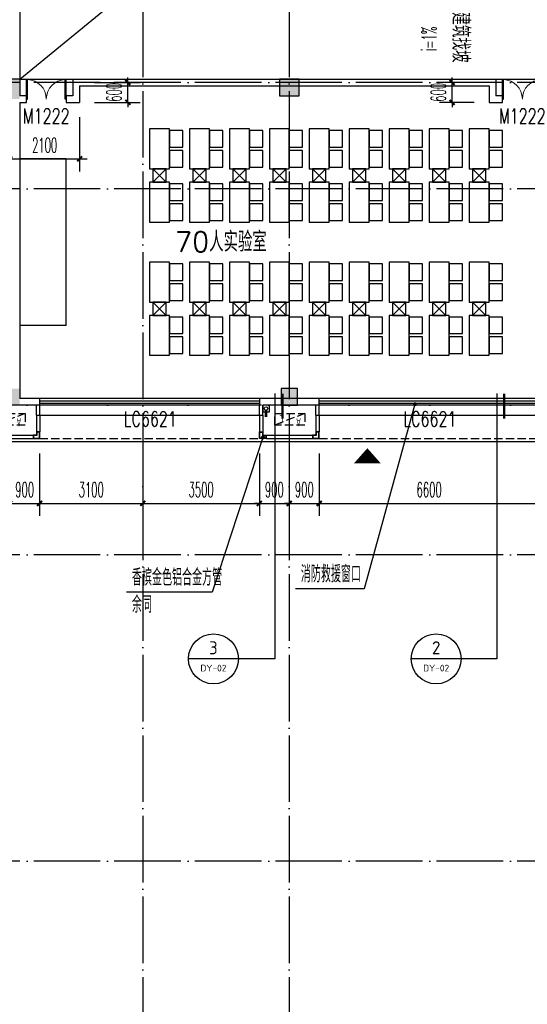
# Model space of a CAD drawing. Extents: x 1779708 to 7299578, y -1121471 to 88434.
# Tile 394 of 656: x 4592467 to 4607716, y -991843 to -962260. Entities that reach past the tile are written whole.
import ezdxf
from ezdxf.enums import TextEntityAlignment as Align

# ---------------------------------------------------------------- set-up
doc = ezdxf.new("R2010")
doc.units = 0
doc.header["$LTSCALE"] = 1000
doc.header["$MEASUREMENT"] = 0
doc.linetypes.add('DASH', pattern=[0.35, 0.25, -0.1])
doc.linetypes.add('DOTE', pattern=[2.42, 2, -0.2, 0.02, -0.2])
doc.layers.get('0').update_dxf_attribs({"linetype": 'CONTINUOUS'})
doc.layers.get('Defpoints').update_dxf_attribs({"linetype": 'CONTINUOUS'})
for name, color, linetype in [('11111111111111111111111111111', 50, 'DASH'), ('a-dims', 7, 'CONTINUOUS'), ('DIM_IDEN', 3, 'CONTINUOUS'), ('DIM_LEAD', 3, 'CONTINUOUS'), ('DIM_SYMB', 3, 'CONTINUOUS'), ('DIM_污水', 3, 'CONTINUOUS'), ('DOTE', 1, 'DOTE'), ('FUR', 9, 'CONTINUOUS'), ('GGSignatureLayer', 7, 'CONTINUOUS'), ('P_PS_DIM', 1, 'CONTINUOUS'), ('PIPE-雨水', 4, 'CONTINUOUS'), ('PUB_DIM', 3, 'CONTINUOUS'), ('PUB_TEXT', 7, 'CONTINUOUS'), ('SPACE', 7, 'CONTINUOUS'), ('WALL', 255, 'CONTINUOUS'), ('WINDOW', 2, 'CONTINUOUS'), ('WINDOW_TEXT', 7, 'CONTINUOUS'), ('修改', 6, 'CONTINUOUS'), ('墙柱', 2, 'CONTINUOUS'), ('室外构件', 4, 'CONTINUOUS'), ('看线', 3, 'CONTINUOUS'), ('空调机位表示', 70, 'CONTINUOUS')]:
    doc.layers.add(name, color=color, linetype=linetype)
doc.styles.add('_TCH_DIM', font='SIMPLEX.shx', dxfattribs={"width": 0.7, "bigfont": 'GBCBIG.shx'})
doc.styles.add('_TCH_DIM_T3', font='SIMPLEX.shx', dxfattribs={"width": 0.494118, "bigfont": 'GBCBIG.shx'})
doc.styles.add('_TCH_SPACE', font='SIMPLEX', dxfattribs={"height": 5, "bigfont": 'GBCBIG'})
doc.styles.add('_TCH_WINDOW', font='SIMPLEX', dxfattribs={"height": 3.5, "bigfont": 'GBCBIG'})
doc.styles.get("Standard").update_dxf_attribs({"font": 'GBENOR', "bigfont": 'GBCBIG'})
doc.dimstyles.new('_TCH_ARCH&&150', dxfattribs={"dimtxt": 446.25, "dimasz": 150, "dimexe": 375, "dimexo": 450, "dimgap": 189.375, "dimtad": 1, "dimdec": 0, "dimzin": 0, "dimdsep": 46, "dimtxsty": '_TCH_DIM_T3', "dimblk": 'ARCHTICK', "dimcen": 0.09, "dimdle": 225, "dimclrt": 7, "dimazin": 2, "dimtfac": 1, "dimtdec": 0, "dimtix": 1, "dimtmove": 2, "dimatfit": 3, "dimfxl": 250, "dimtolj": 1, "dimtzin": 0, "dimarcsym": 0})

# ---------------------------------------------------------------- blocks, each defined once
blk = doc.blocks.new('A$C159220C3')
at = {"layer": 'DOTE'}
for p, q in [((30000, 149200), (30000, 7200)), ((34400, 149200), (34400, 7200)), ((86800, 105900), (7200, 105900)), ((86800, 102700), (7200, 102700)), ((86800, 96200), (7200, 96200)), ((86800, 91700), (7200, 91700)), ((86800, 82500), (7200, 82500))]:
    blk.add_line(p, q, dxfattribs=at)
blk = doc.blocks.new('A$C55827B77')
at = {"layer": 'FUR', "color": 9}
for p, q in [((1400, 5950), (0, 5950)), ((1400, 950), (1400, 5950)), ((1400, 950), (0, 950))]:
    blk.add_line(p, q, dxfattribs=at)
for points in [[(4500, 6850), (3900, 6850), (3900, 5650), (4500, 5650)], [(5700, 6850), (5100, 6850), (5100, 5650), (5700, 5650)], [(6900, 6850), (6300, 6850), (6300, 5650), (6900, 5650)], [(8100, 6850), (7500, 6850), (7500, 5650), (8100, 5650)], [(9300, 6850), (8700, 6850), (8700, 5650), (9300, 5650)], [(10500, 6850), (9900, 6850), (9900, 5650), (10500, 5650)], [(11700, 6850), (11100, 6850), (11100, 5650), (11700, 5650)], [(12900, 6850), (12300, 6850), (12300, 5650), (12900, 5650)], [(14100, 6850), (13500, 6850), (13500, 5650), (14100, 5650)], [(4500, 6300), (4900, 6300), (4900, 6800), (4500, 6800)], [(5700, 6300), (6100, 6300), (6100, 6800), (5700, 6800)], [(6900, 6300), (7300, 6300), (7300, 6800), (6900, 6800)], [(8100, 6300), (8500, 6300), (8500, 6800), (8100, 6800)], [(9300, 6300), (9700, 6300), (9700, 6800), (9300, 6800)], [(10500, 6300), (10900, 6300), (10900, 6800), (10500, 6800)], [(11700, 6300), (12100, 6300), (12100, 6800), (11700, 6800)], [(12900, 6300), (13300, 6300), (13300, 6800), (12900, 6800)], [(14100, 6300), (14500, 6300), (14500, 6800), (14100, 6800)], [(4500, 5700), (4900, 5700), (4900, 6200), (4500, 6200)], [(5700, 5700), (6100, 5700), (6100, 6200), (5700, 6200)], [(6900, 5700), (7300, 5700), (7300, 6200), (6900, 6200)], [(8100, 5700), (8500, 5700), (8500, 6200), (8100, 6200)], [(9300, 5700), (9700, 5700), (9700, 6200), (9300, 6200)], [(10500, 5700), (10900, 5700), (10900, 6200), (10500, 6200)], [(11700, 5700), (12100, 5700), (12100, 6200), (11700, 6200)], [(12900, 5700), (13300, 5700), (13300, 6200), (12900, 6200)], [(14100, 5700), (14500, 5700), (14500, 6200), (14100, 6200)], [(4500, 5250), (3900, 5250), (3900, 4050), (4500, 4050)], [(4500, 4700), (4900, 4700), (4900, 5200), (4500, 5200)], [(5700, 5250), (5100, 5250), (5100, 4050), (5700, 4050)], [(5700, 4700), (6100, 4700), (6100, 5200), (5700, 5200)], [(6900, 5250), (6300, 5250), (6300, 4050), (6900, 4050)], [(6900, 4700), (7300, 4700), (7300, 5200), (6900, 5200)], [(8100, 5250), (7500, 5250), (7500, 4050), (8100, 4050)], [(8100, 4700), (8500, 4700), (8500, 5200), (8100, 5200)], [(9300, 5250), (8700, 5250), (8700, 4050), (9300, 4050)], [(9300, 4700), (9700, 4700), (9700, 5200), (9300, 5200)], [(10500, 5250), (9900, 5250), (9900, 4050), (10500, 4050)], [(10500, 4700), (10900, 4700), (10900, 5200), (10500, 5200)], [(11700, 5250), (11100, 5250), (11100, 4050), (11700, 4050)], [(11700, 4700), (12100, 4700), (12100, 5200), (11700, 5200)], [(12900, 5250), (12300, 5250), (12300, 4050), (12900, 4050)], [(12900, 4700), (13300, 4700), (13300, 5200), (12900, 5200)], [(14100, 5250), (13500, 5250), (13500, 4050), (14100, 4050)], [(14100, 4700), (14500, 4700), (14500, 5200), (14100, 5200)], [(4500, 4100), (4900, 4100), (4900, 4600), (4500, 4600)], [(5700, 4100), (6100, 4100), (6100, 4600), (5700, 4600)], [(6900, 4100), (7300, 4100), (7300, 4600), (6900, 4600)], [(8100, 4100), (8500, 4100), (8500, 4600), (8100, 4600)], [(9300, 4100), (9700, 4100), (9700, 4600), (9300, 4600)], [(10500, 4100), (10900, 4100), (10900, 4600), (10500, 4600)], [(11700, 4100), (12100, 4100), (12100, 4600), (11700, 4600)], [(12900, 4100), (13300, 4100), (13300, 4600), (12900, 4600)], [(14100, 4100), (14500, 4100), (14500, 4600), (14100, 4600)], [(4500, 2850), (3900, 2850), (3900, 1650), (4500, 1650)], [(4500, 2300), (4900, 2300), (4900, 2800), (4500, 2800)], [(5700, 2850), (5100, 2850), (5100, 1650), (5700, 1650)], [(5700, 2300), (6100, 2300), (6100, 2800), (5700, 2800)], [(6900, 2850), (6300, 2850), (6300, 1650), (6900, 1650)], [(6900, 2300), (7300, 2300), (7300, 2800), (6900, 2800)], [(8100, 2850), (7500, 2850), (7500, 1650), (8100, 1650)], [(8100, 2300), (8500, 2300), (8500, 2800), (8100, 2800)], [(9300, 2850), (8700, 2850), (8700, 1650), (9300, 1650)], [(9300, 2300), (9700, 2300), (9700, 2800), (9300, 2800)], [(10500, 2850), (9900, 2850), (9900, 1650), (10500, 1650)], [(10500, 2300), (10900, 2300), (10900, 2800), (10500, 2800)], [(11700, 2850), (11100, 2850), (11100, 1650), (11700, 1650)], [(11700, 2300), (12100, 2300), (12100, 2800), (11700, 2800)], [(12900, 2850), (12300, 2850), (12300, 1650), (12900, 1650)], [(12900, 2300), (13300, 2300), (13300, 2800), (12900, 2800)], [(14100, 2850), (13500, 2850), (13500, 1650), (14100, 1650)], [(14100, 2300), (14500, 2300), (14500, 2800), (14100, 2800)], [(4500, 1700), (4900, 1700), (4900, 2200), (4500, 2200)], [(5700, 1700), (6100, 1700), (6100, 2200), (5700, 2200)], [(6900, 1700), (7300, 1700), (7300, 2200), (6900, 2200)], [(8100, 1700), (8500, 1700), (8500, 2200), (8100, 2200)], [(9300, 1700), (9700, 1700), (9700, 2200), (9300, 2200)], [(10500, 1700), (10900, 1700), (10900, 2200), (10500, 2200)], [(11700, 1700), (12100, 1700), (12100, 2200), (11700, 2200)], [(12900, 1700), (13300, 1700), (13300, 2200), (12900, 2200)], [(14100, 1700), (14500, 1700), (14500, 2200), (14100, 2200)], [(4500, 1250), (3900, 1250), (3900, 50), (4500, 50)], [(4500, 700), (4900, 700), (4900, 1200), (4500, 1200)], [(5700, 1250), (5100, 1250), (5100, 50), (5700, 50)], [(5700, 700), (6100, 700), (6100, 1200), (5700, 1200)], [(6900, 1250), (6300, 1250), (6300, 50), (6900, 50)], [(6900, 700), (7300, 700), (7300, 1200), (6900, 1200)], [(8100, 1250), (7500, 1250), (7500, 50), (8100, 50)], [(8100, 700), (8500, 700), (8500, 1200), (8100, 1200)], [(9300, 1250), (8700, 1250), (8700, 50), (9300, 50)], [(9300, 700), (9700, 700), (9700, 1200), (9300, 1200)], [(10500, 1250), (9900, 1250), (9900, 50), (10500, 50)], [(10500, 700), (10900, 700), (10900, 1200), (10500, 1200)], [(11700, 1250), (11100, 1250), (11100, 50), (11700, 50)], [(11700, 700), (12100, 700), (12100, 1200), (11700, 1200)], [(12900, 1250), (12300, 1250), (12300, 50), (12900, 50)], [(12900, 700), (13300, 700), (13300, 1200), (12900, 1200)], [(14100, 1250), (13500, 1250), (13500, 50), (14100, 50)], [(14100, 700), (14500, 700), (14500, 1200), (14100, 1200)], [(4500, 100), (4900, 100), (4900, 600), (4500, 600)], [(5700, 100), (6100, 100), (6100, 600), (5700, 600)], [(6900, 100), (7300, 100), (7300, 600), (6900, 600)], [(8100, 100), (8500, 100), (8500, 600), (8100, 600)], [(9300, 100), (9700, 100), (9700, 600), (9300, 600)], [(10500, 100), (10900, 100), (10900, 600), (10500, 600)], [(11700, 100), (12100, 100), (12100, 600), (11700, 600)], [(12900, 100), (13300, 100), (13300, 600), (12900, 600)], [(14100, 100), (14500, 100), (14500, 600), (14100, 600)]]:
    blk.add_lwpolyline(points, close=True, dxfattribs=at)
for points in [[(4000, 5650), (4000, 5250), (4400, 5250), (4400, 5650), (4000, 5650), (4400, 5250), (4000, 5250), (4400, 5650)], [(5200, 5650), (5200, 5250), (5600, 5250), (5600, 5650), (5200, 5650), (5600, 5250), (5200, 5250), (5600, 5650)], [(6400, 5650), (6400, 5250), (6800, 5250), (6800, 5650), (6400, 5650), (6800, 5250), (6400, 5250), (6800, 5650)], [(7600, 5650), (7600, 5250), (8000, 5250), (8000, 5650), (7600, 5650), (8000, 5250), (7600, 5250), (8000, 5650)], [(8800, 5650), (8800, 5250), (9200, 5250), (9200, 5650), (8800, 5650), (9200, 5250), (8800, 5250), (9200, 5650)], [(10000, 5650), (10000, 5250), (10400, 5250), (10400, 5650), (10000, 5650), (10400, 5250), (10000, 5250), (10400, 5650)], [(11200, 5650), (11200, 5250), (11600, 5250), (11600, 5650), (11200, 5650), (11600, 5250), (11200, 5250), (11600, 5650)], [(12400, 5650), (12400, 5250), (12800, 5250), (12800, 5650), (12400, 5650), (12800, 5250), (12400, 5250), (12800, 5650)], [(13600, 5650), (13600, 5250), (14000, 5250), (14000, 5650), (13600, 5650), (14000, 5250), (13600, 5250), (14000, 5650)], [(4000, 1650), (4000, 1250), (4400, 1250), (4400, 1650), (4000, 1650), (4400, 1250), (4000, 1250), (4400, 1650)], [(5200, 1650), (5200, 1250), (5600, 1250), (5600, 1650), (5200, 1650), (5600, 1250), (5200, 1250), (5600, 1650)], [(6400, 1650), (6400, 1250), (6800, 1250), (6800, 1650), (6400, 1650), (6800, 1250), (6400, 1250), (6800, 1650)], [(7600, 1650), (7600, 1250), (8000, 1250), (8000, 1650), (7600, 1650), (8000, 1250), (7600, 1250), (8000, 1650)], [(8800, 1650), (8800, 1250), (9200, 1250), (9200, 1650), (8800, 1650), (9200, 1250), (8800, 1250), (9200, 1650)], [(10000, 1650), (10000, 1250), (10400, 1250), (10400, 1650), (10000, 1650), (10400, 1250), (10000, 1250), (10400, 1650)], [(11200, 1650), (11200, 1250), (11600, 1250), (11600, 1650), (11200, 1650), (11600, 1250), (11200, 1250), (11600, 1650)], [(12400, 1650), (12400, 1250), (12800, 1250), (12800, 1650), (12400, 1650), (12800, 1250), (12400, 1250), (12800, 1650)], [(13600, 1650), (13600, 1250), (14000, 1250), (14000, 1650), (13600, 1650), (14000, 1250), (13600, 1250), (14000, 1650)]]:
    blk.add_lwpolyline(points, dxfattribs=at)
blk = doc.blocks.new('A$C46E9187A')
at = {"layer": '空调机位表示', "linetype": 'DASH'}
blk.add_lwpolyline([(0, 0), (0, 350), (900, 350), (900, 0)], close=True, dxfattribs=at)
blk.add_lwpolyline([(0, 0), (900, 350)], dxfattribs=at)
at = {"layer": '空调机位表示', "width": 0.6}
for s, p in [('A', (118, 145)), ('C', (651, 55))]:
    blk.add_text(s, height=250, dxfattribs=at).set_placement(p)
blk = doc.blocks.new('A$C66903B95')
at = {"layer": '墙柱'}
h = blk.add_hatch(color=256, dxfattribs=at)
h.paths.add_polyline_path([(24950, 51000), (25450, 51000), (25450, 50500), (24950, 50500)])
h.paths.add_polyline_path([(66900, 12800), (67500, 12800), (67500, 13400), (66900, 13400)])
h.paths.add_polyline_path([(16600, 12800), (17100, 12800), (17100, 13300), (16600, 13300)])
h.paths.add_polyline_path([(27130, 15100), (27130, 15400), (26330, 15400), (26330, 15100)])
h.paths.add_polyline_path([(54500, 0), (55000, 0), (55000, 500), (54500, 500)])
h.paths.add_polyline_path([(16600, 51000), (17100, 51000), (17100, 50500), (16600, 50500)])
h.paths.add_polyline_path([(42000, 41700), (42600, 41700), (42600, 41200), (42000, 41200)])
h.paths.add_polyline_path([(58500, 32900), (59100, 32900), (59100, 32400), (58500, 32400)])
h.paths.add_polyline_path([(13000, 44800), (13500, 44800), (13500, 44200), (13000, 44200)])
h.paths.add_polyline_path([(66700, 37100), (67200, 37100), (67200, 36600), (66700, 36600)])
h.paths.add_polyline_path([(20700, 19400), (21200, 19400), (21200, 19900), (20700, 19900)])
h.paths.add_polyline_path([(20700, 26000), (21200, 26000), (21200, 26500), (20700, 26500)])
h.paths.add_polyline_path([(13000, 31800), (13500, 31800), (13500, 32400), (13000, 32400)])
h.paths.add_polyline_path([(20700, 38200), (21200, 38200), (21200, 37700), (20700, 37700)])
h.paths.add_polyline_path([(13000, 51000), (13500, 51000), (13500, 50500), (13000, 50500)])
h.paths.add_polyline_path([(74900, 12800), (75600, 12800), (75600, 13400), (74900, 13400)])
h.paths.add_polyline_path([(54900, 24500), (54400, 24500), (54400, 25000), (54900, 25000)])
h.paths.add_polyline_path([(74900, 41700), (75600, 41700), (75600, 41200), (74900, 41200)])
h.paths.add_polyline_path([(500, 44750), (1000, 44750), (1000, 44250), (500, 44250)])
h.paths.add_polyline_path([(500, 31850), (1000, 31850), (1000, 32350), (500, 32350)])
h.paths.add_polyline_path([(8400, 12800), (8900, 12800), (8900, 13300), (8400, 13300)])
h.paths.add_polyline_path([(66900, 24400), (67500, 24400), (67500, 25000), (66900, 25000)])
h.paths.add_polyline_path([(74900, 25000), (75600, 25000), (75600, 24400), (74900, 24400)])
h.paths.add_polyline_path([(58500, 25000), (59100, 25000), (59100, 24400), (58500, 24400)])
h.paths.add_polyline_path([(66700, 32900), (67200, 32900), (67200, 32400), (66700, 32400)])
h.paths.add_polyline_path([(54400, 32900), (54900, 32900), (54900, 32400), (54400, 32400)])
h.paths.add_polyline_path([(50150, 12800), (50650, 12800), (50650, 13300), (50150, 13300)])
h.paths.add_polyline_path([(46200, 51000), (46700, 51000), (46700, 50500), (46200, 50500)])
h.paths.add_polyline_path([(42500, 38200), (42000, 38200), (42000, 37700), (42500, 37700)])
h.paths.add_polyline_path([(42500, 51000), (42000, 51000), (42000, 50500), (42500, 50500)])
h.paths.add_polyline_path([(24900, 38200), (25400, 38200), (25400, 37700), (24900, 37700)])
h.paths.add_polyline_path([(20700, 31850), (21200, 31850), (21200, 32350), (20700, 32350)])
h.paths.add_polyline_path([(13000, 37600), (13500, 37600), (13500, 38200), (13000, 38200)])
h.paths.add_polyline_path([(16600, 26000), (17100, 26000), (17100, 26500), (16600, 26500)])
h.paths.add_polyline_path([(8200, 26000), (8700, 26000), (8700, 26500), (8200, 26500)])
h.paths.add_polyline_path([(500, 26000), (1000, 26000), (1000, 26500), (500, 26500)])
h.paths.add_polyline_path([(16500, 19300), (17100, 19300), (17100, 19900), (16500, 19900)])
h.paths.add_polyline_path([(8400, 19300), (8900, 19300), (8900, 19900), (8400, 19900)])
h.paths.add_polyline_path([(74900, 38500), (75600, 38500), (75600, 38000), (74900, 38000)])
h.paths.add_polyline_path([(75100, 51000), (75600, 51000), (75600, 50500), (75100, 50500)])
h.paths.add_polyline_path([(66850, 41800), (67550, 41800), (67550, 41200), (66850, 41200)])
h.paths.add_polyline_path([(66850, 51000), (67550, 51000), (67550, 50500), (66850, 50500)])
h.paths.add_polyline_path([(58450, 41800), (59150, 41800), (59150, 41200), (58450, 41200)])
h.paths.add_polyline_path([(58550, 51000), (59050, 51000), (59050, 50500), (58550, 50500)])
h.paths.add_polyline_path([(50150, 38200), (50650, 38200), (50650, 37700), (50150, 37700)])
h.paths.add_polyline_path([(50100, 41700), (50700, 41700), (50700, 41200), (50100, 41200)])
h.paths.add_polyline_path([(50150, 51000), (50650, 51000), (50650, 50500), (50150, 50500)])
h.paths.add_polyline_path([(33100, 38200), (33600, 38200), (33600, 37700), (33100, 37700)])
h.paths.add_polyline_path([(33000, 41700), (33600, 41700), (33600, 41200), (33000, 41200)])
h.paths.add_polyline_path([(24900, 41700), (25500, 41700), (25500, 41200), (24900, 41200)])
h.paths.add_polyline_path([(500, 38200), (1000, 38200), (1000, 37700), (500, 37700)])
h.paths.add_polyline_path([(16500, 41800), (17100, 41800), (17100, 41200), (16500, 41200)])
h.paths.add_polyline_path([(33100, 51000), (33600, 51000), (33600, 50500), (33100, 50500)])
h.paths.add_polyline_path([(500, 51000), (1000, 51000), (1000, 50500), (500, 50500)])
h.paths.add_polyline_path([(74900, 9300), (75600, 9300), (75600, 9800), (74900, 9800)])
h.paths.add_polyline_path([(74900, 0), (75600, 0), (75600, 500), (74900, 500)])
h.paths.add_polyline_path([(66900, 9300), (67500, 9300), (67500, 9800), (66900, 9800)])
h.paths.add_polyline_path([(66950, 0), (67450, 0), (67450, 500), (66950, 500)])
h.paths.add_polyline_path([(58500, 12800), (59100, 12800), (59100, 13400), (58500, 13400)])
h.paths.add_polyline_path([(58500, 9300), (59100, 9300), (59100, 9800), (58500, 9800)])
h.paths.add_polyline_path([(58550, 0), (59050, 0), (59050, 500), (58550, 500)])
h.paths.add_polyline_path([(50100, 9300), (50700, 9300), (50700, 9800), (50100, 9800)])
h.paths.add_polyline_path([(50150, 0), (50650, 0), (50650, 500), (50150, 500)])
h.paths.add_polyline_path([(42000, 12800), (42500, 12800), (42500, 13300), (42000, 13300)])
h.paths.add_polyline_path([(42000, 9300), (42600, 9300), (42600, 9800), (42000, 9800)])
h.paths.add_polyline_path([(33100, 12800), (33600, 12800), (33600, 13300), (33100, 13300)])
h.paths.add_polyline_path([(25060, 12800), (25660, 12800), (25660, 13200), (25060, 13200)])
h.paths.add_polyline_path([(33000, 9300), (33600, 9300), (33600, 9800), (33000, 9800)])
h.paths.add_polyline_path([(24900, 9300), (25500, 9300), (25500, 9800), (24900, 9800)])
h.paths.add_polyline_path([(0, 12500), (700, 12500), (700, 13000), (0, 13000)])
h.paths.add_polyline_path([(0, 9300), (700, 9300), (700, 9800), (0, 9800)])
h.paths.add_polyline_path([(8100, 9300), (8700, 9300), (8700, 9800), (8100, 9800)])
h.paths.add_polyline_path([(16500, 9300), (17100, 9300), (17100, 9800), (16500, 9800)])
h.paths.add_polyline_path([(42000, 0), (42500, 0), (42500, 500), (42000, 500)])
h.paths.add_polyline_path([(33100, 0), (33600, 0), (33600, 500), (33100, 500)])
h.paths.add_polyline_path([(24950, 0), (25450, 0), (25450, 500), (24950, 500)])
h.paths.add_polyline_path([(16500, 0), (17100, 0), (17100, 500), (16500, 500)])
h.paths.add_polyline_path([(8100, 0), (8700, 0), (8700, 500), (8100, 500)])
h.paths.add_polyline_path([(0, 0), (500, 0), (500, 500), (0, 500)])
h.paths.add_polyline_path([(24950, 87000), (25450, 87000), (25450, 87500), (24950, 87500)])
h.paths.add_polyline_path([(66900, 125200), (67500, 125200), (67500, 124600), (66900, 124600)])
h.paths.add_polyline_path([(16600, 125200), (17100, 125200), (17100, 124700), (16600, 124700)])
h.paths.add_polyline_path([(27130, 122900), (27130, 122600), (26330, 122600), (26330, 122900)])
h.paths.add_polyline_path([(54500, 138000), (55000, 138000), (55000, 137500), (54500, 137500)])
h.paths.add_polyline_path([(16600, 87000), (17100, 87000), (17100, 87500), (16600, 87500)])
h.paths.add_polyline_path([(42000, 96300), (42600, 96300), (42600, 96800), (42000, 96800)])
h.paths.add_polyline_path([(58500, 105100), (59100, 105100), (59100, 105600), (58500, 105600)])
h.paths.add_polyline_path([(13000, 93200), (13500, 93200), (13500, 93800), (13000, 93800)])
h.paths.add_polyline_path([(66700, 100900), (67200, 100900), (67200, 101400), (66700, 101400)])
h.paths.add_polyline_path([(20700, 118600), (21200, 118600), (21200, 118100), (20700, 118100)])
h.paths.add_polyline_path([(20700, 112000), (21200, 112000), (21200, 111500), (20700, 111500)])
h.paths.add_polyline_path([(13000, 106200), (13500, 106200), (13500, 105600), (13000, 105600)])
h.paths.add_polyline_path([(20700, 99800), (21200, 99800), (21200, 100300), (20700, 100300)])
h.paths.add_polyline_path([(13000, 87000), (13500, 87000), (13500, 87500), (13000, 87500)])
h.paths.add_polyline_path([(74900, 125200), (75600, 125200), (75600, 124600), (74900, 124600)])
h.paths.add_polyline_path([(54900, 113500), (54400, 113500), (54400, 113000), (54900, 113000)])
h.paths.add_polyline_path([(74900, 96300), (75600, 96300), (75600, 96800), (74900, 96800)])
h.paths.add_polyline_path([(500, 93250), (1000, 93250), (1000, 93750), (500, 93750)])
h.paths.add_polyline_path([(500, 106150), (1000, 106150), (1000, 105650), (500, 105650)])
h.paths.add_polyline_path([(8400, 125200), (8900, 125200), (8900, 124700), (8400, 124700)])
h.paths.add_polyline_path([(66900, 113600), (67500, 113600), (67500, 113000), (66900, 113000)])
h.paths.add_polyline_path([(74900, 113000), (75600, 113000), (75600, 113600), (74900, 113600)])
h.paths.add_polyline_path([(58500, 113000), (59100, 113000), (59100, 113600), (58500, 113600)])
h.paths.add_polyline_path([(66700, 105100), (67200, 105100), (67200, 105600), (66700, 105600)])
h.paths.add_polyline_path([(54400, 105100), (54900, 105100), (54900, 105600), (54400, 105600)])
h.paths.add_polyline_path([(50150, 125200), (50650, 125200), (50650, 124700), (50150, 124700)])
h.paths.add_polyline_path([(46200, 87000), (46700, 87000), (46700, 87500), (46200, 87500)])
h.paths.add_polyline_path([(42500, 99800), (42000, 99800), (42000, 100300), (42500, 100300)])
h.paths.add_polyline_path([(42500, 87000), (42000, 87000), (42000, 87500), (42500, 87500)])
h.paths.add_polyline_path([(24900, 99800), (25400, 99800), (25400, 100300), (24900, 100300)])
h.paths.add_polyline_path([(20700, 106150), (21200, 106150), (21200, 105650), (20700, 105650)])
h.paths.add_polyline_path([(13000, 100400), (13500, 100400), (13500, 99800), (13000, 99800)])
h.paths.add_polyline_path([(16600, 112000), (17100, 112000), (17100, 111500), (16600, 111500)])
h.paths.add_polyline_path([(8200, 112000), (8700, 112000), (8700, 111500), (8200, 111500)])
h.paths.add_polyline_path([(500, 112000), (1000, 112000), (1000, 111500), (500, 111500)])
h.paths.add_polyline_path([(16500, 118700), (17100, 118700), (17100, 118100), (16500, 118100)])
h.paths.add_polyline_path([(8400, 118700), (8900, 118700), (8900, 118100), (8400, 118100)])
h.paths.add_polyline_path([(74900, 99500), (75600, 99500), (75600, 100000), (74900, 100000)])
h.paths.add_polyline_path([(75100, 87000), (75600, 87000), (75600, 87500), (75100, 87500)])
h.paths.add_polyline_path([(66850, 96200), (67550, 96200), (67550, 96800), (66850, 96800)])
h.paths.add_polyline_path([(66850, 87000), (67550, 87000), (67550, 87500), (66850, 87500)])
h.paths.add_polyline_path([(58450, 96200), (59150, 96200), (59150, 96800), (58450, 96800)])
h.paths.add_polyline_path([(58550, 87000), (59050, 87000), (59050, 87500), (58550, 87500)])
h.paths.add_polyline_path([(50150, 99800), (50650, 99800), (50650, 100300), (50150, 100300)])
h.paths.add_polyline_path([(50100, 96300), (50700, 96300), (50700, 96800), (50100, 96800)])
h.paths.add_polyline_path([(50150, 87000), (50650, 87000), (50650, 87500), (50150, 87500)])
h.paths.add_polyline_path([(33100, 99800), (33600, 99800), (33600, 100300), (33100, 100300)])
h.paths.add_polyline_path([(33000, 96300), (33600, 96300), (33600, 96800), (33000, 96800)])
h.paths.add_polyline_path([(24900, 96300), (25500, 96300), (25500, 96800), (24900, 96800)])
h.paths.add_polyline_path([(500, 99800), (1000, 99800), (1000, 100300), (500, 100300)])
h.paths.add_polyline_path([(16500, 96200), (17100, 96200), (17100, 96800), (16500, 96800)])
h.paths.add_polyline_path([(33100, 87000), (33600, 87000), (33600, 87500), (33100, 87500)])
h.paths.add_polyline_path([(500, 87000), (1000, 87000), (1000, 87500), (500, 87500)])
h.paths.add_polyline_path([(74900, 128700), (75600, 128700), (75600, 128200), (74900, 128200)])
h.paths.add_polyline_path([(74900, 138000), (75600, 138000), (75600, 137500), (74900, 137500)])
h.paths.add_polyline_path([(66900, 128700), (67500, 128700), (67500, 128200), (66900, 128200)])
h.paths.add_polyline_path([(66950, 138000), (67450, 138000), (67450, 137500), (66950, 137500)])
h.paths.add_polyline_path([(58500, 125200), (59100, 125200), (59100, 124600), (58500, 124600)])
h.paths.add_polyline_path([(58500, 128700), (59100, 128700), (59100, 128200), (58500, 128200)])
h.paths.add_polyline_path([(58550, 138000), (59050, 138000), (59050, 137500), (58550, 137500)])
h.paths.add_polyline_path([(50100, 128700), (50700, 128700), (50700, 128200), (50100, 128200)])
h.paths.add_polyline_path([(50150, 138000), (50650, 138000), (50650, 137500), (50150, 137500)])
h.paths.add_polyline_path([(42000, 125200), (42500, 125200), (42500, 124700), (42000, 124700)])
h.paths.add_polyline_path([(42000, 128700), (42600, 128700), (42600, 128200), (42000, 128200)])
h.paths.add_polyline_path([(33100, 125200), (33600, 125200), (33600, 124700), (33100, 124700)])
h.paths.add_polyline_path([(25060, 125200), (25660, 125200), (25660, 124800), (25060, 124800)])
h.paths.add_polyline_path([(33000, 128700), (33600, 128700), (33600, 128200), (33000, 128200)])
h.paths.add_polyline_path([(24900, 128700), (25500, 128700), (25500, 128200), (24900, 128200)])
h.paths.add_polyline_path([(0, 125500), (700, 125500), (700, 125000), (0, 125000)])
h.paths.add_polyline_path([(0, 128700), (700, 128700), (700, 128200), (0, 128200)])
h.paths.add_polyline_path([(8100, 128700), (8700, 128700), (8700, 128200), (8100, 128200)])
h.paths.add_polyline_path([(16500, 128700), (17100, 128700), (17100, 128200), (16500, 128200)])
h.paths.add_polyline_path([(42000, 138000), (42500, 138000), (42500, 137500), (42000, 137500)])
h.paths.add_polyline_path([(33100, 138000), (33600, 138000), (33600, 137500), (33100, 137500)])
h.paths.add_polyline_path([(24950, 138000), (25450, 138000), (25450, 137500), (24950, 137500)])
h.paths.add_polyline_path([(16500, 138000), (17100, 138000), (17100, 137500), (16500, 137500)])
h.paths.add_polyline_path([(8100, 138000), (8700, 138000), (8700, 137500), (8100, 137500)])
h.paths.add_polyline_path([(0, 138000), (500, 138000), (500, 137500), (0, 137500)])
for points in [[(24900, 96300), (25500, 96300), (25500, 96800), (24900, 96800)], [(24950, 87000), (25450, 87000), (25450, 87500), (24950, 87500)]]:
    blk.add_lwpolyline(points, close=True, dxfattribs=at)
blk = doc.blocks.new('a1')
at = {"layer": '11111111111111111111111111111'}
for p, q in [((59122, 49136), (59122, 48936)), ((59322, 49136), (59122, 49136)), ((59322, 48936), (59322, 49136)), ((59122, 48936), (59322, 48936))]:
    blk.add_line(p, q, dxfattribs=at)
blk = doc.blocks.new('$WINLIB2D$00000001')
at = {"color": 0}
for points in [[(-0.5, 0.5), (-0.5, -0.5)], [(-0.5, 0.5), (0.5, 0.5)], [(0.5, -0.5), (0.5, 0.5)], [(0.5, 0.1667), (-0.5, 0.1667)], [(0.5, -0.1667), (-0.5, -0.1667)], [(-0.5, -0.5), (0.5, -0.5)]]:
    blk.add_lwpolyline(points, dxfattribs=at)
blk = doc.blocks.new('_ArchTick')
at = {"color": 0, "linetype": 'ByBlock', "const_width": 0.4}
blk.add_lwpolyline([(-0.5, -0.5), (0.5, 0.5)], dxfattribs=at)
blk = doc.blocks.new('*D6290')
at = {"layer": 'Defpoints', "color": 0, "transparency": 16777216}
for p in [(4601467, -974843), (4608067, -974843), (4608067, -976793)]:
    blk.add_point(p, dxfattribs=at)
at = {"layer": 'PUB_DIM', "color": 0, "lineweight": -2, "transparency": 16777216}
for p, q in [((4601467, -975293), (4601467, -977168)), ((4608067, -975293), (4608067, -977168)), ((4601242, -976793), (4608292, -976793))]:
    blk.add_line(p, q, dxfattribs=at)
at = {"layer": 'PUB_DIM', "color": 0, "lineweight": -2, "transparency": 16777216, "xscale": 150, "yscale": 150, "zscale": 150, "rotation": 180}
blk.add_blockref('_ArchTick', (4601467, -976793), dxfattribs=at)
at = {"layer": 'PUB_DIM', "color": 0, "lineweight": -2, "transparency": 16777216, "xscale": 150, "yscale": 150, "zscale": 150}
blk.add_blockref('_ArchTick', (4608067, -976793), dxfattribs=at)
at = {"layer": 'PUB_DIM', "color": 7, "transparency": 16777216, "insert": (4604767, -976381), "char_height": 446.2, "attachment_point": 5, "style": '_TCH_DIM_T3'}
blk.add_mtext('\\A1;6600', dxfattribs=at)
blk = doc.blocks.new('*D6291')
at = {"layer": 'Defpoints', "color": 0, "transparency": 16777216}
for p in [(4600567, -974843), (4601467, -974843), (4601467, -976793)]:
    blk.add_point(p, dxfattribs=at)
at = {"layer": 'PUB_DIM', "color": 0, "lineweight": -2, "transparency": 16777216}
for p, q in [((4600567, -975293), (4600567, -977168)), ((4601467, -975293), (4601467, -977168)), ((4600567, -976793), (4600417, -976793)), ((4600567, -976793), (4601467, -976793)), ((4601467, -976793), (4601617, -976793))]:
    blk.add_line(p, q, dxfattribs=at)
at = {"layer": 'PUB_DIM', "color": 0, "lineweight": -2, "transparency": 16777216, "xscale": 150, "yscale": 150, "zscale": 150}
blk.add_blockref('_ArchTick', (4600567, -976793), dxfattribs=at)
at = {"layer": 'PUB_DIM', "color": 0, "lineweight": -2, "transparency": 16777216, "xscale": 150, "yscale": 150, "zscale": 150, "rotation": 180}
blk.add_blockref('_ArchTick', (4601467, -976793), dxfattribs=at)
at = {"layer": 'PUB_DIM', "color": 7, "transparency": 16777216, "insert": (4601017, -976381), "char_height": 446.2, "attachment_point": 5, "style": '_TCH_DIM_T3'}
blk.add_mtext('\\A1;900', dxfattribs=at)
blk = doc.blocks.new('*D6292')
at = {"layer": 'Defpoints', "color": 0, "transparency": 16777216}
for p in [(4599667, -974843), (4600567, -974843), (4600567, -976793)]:
    blk.add_point(p, dxfattribs=at)
at = {"layer": 'PUB_DIM', "color": 0, "lineweight": -2, "transparency": 16777216}
for p, q in [((4599667, -975293), (4599667, -977168)), ((4600567, -975293), (4600567, -977168)), ((4599667, -976793), (4599517, -976793)), ((4599667, -976793), (4600567, -976793)), ((4600567, -976793), (4600717, -976793))]:
    blk.add_line(p, q, dxfattribs=at)
at = {"layer": 'PUB_DIM', "color": 0, "lineweight": -2, "transparency": 16777216, "xscale": 150, "yscale": 150, "zscale": 150}
blk.add_blockref('_ArchTick', (4599667, -976793), dxfattribs=at)
at = {"layer": 'PUB_DIM', "color": 0, "lineweight": -2, "transparency": 16777216, "xscale": 150, "yscale": 150, "zscale": 150, "rotation": 180}
blk.add_blockref('_ArchTick', (4600567, -976793), dxfattribs=at)
at = {"layer": 'PUB_DIM', "color": 7, "transparency": 16777216, "insert": (4600117, -976381), "char_height": 446.2, "attachment_point": 5, "style": '_TCH_DIM_T3'}
blk.add_mtext('\\A1;900', dxfattribs=at)
blk = doc.blocks.new('*D6293')
at = {"layer": 'Defpoints', "color": 0, "transparency": 16777216}
for p in [(4596167, -974843), (4599667, -974843), (4599667, -976793)]:
    blk.add_point(p, dxfattribs=at)
at = {"layer": 'PUB_DIM', "color": 0, "lineweight": -2, "transparency": 16777216}
for p, q in [((4596167, -975293), (4596167, -977168)), ((4599667, -975293), (4599667, -977168)), ((4595942, -976793), (4599892, -976793))]:
    blk.add_line(p, q, dxfattribs=at)
at = {"layer": 'PUB_DIM', "color": 0, "lineweight": -2, "transparency": 16777216, "xscale": 150, "yscale": 150, "zscale": 150, "rotation": 180}
blk.add_blockref('_ArchTick', (4596167, -976793), dxfattribs=at)
at = {"layer": 'PUB_DIM', "color": 0, "lineweight": -2, "transparency": 16777216, "xscale": 150, "yscale": 150, "zscale": 150}
blk.add_blockref('_ArchTick', (4599667, -976793), dxfattribs=at)
at = {"layer": 'PUB_DIM', "color": 7, "transparency": 16777216, "insert": (4597917, -976381), "char_height": 446.2, "attachment_point": 5, "style": '_TCH_DIM_T3'}
blk.add_mtext('\\A1;3500', dxfattribs=at)
blk = doc.blocks.new('*D6294')
at = {"layer": 'Defpoints', "color": 0, "transparency": 16777216}
for p in [(4593067, -974843), (4596167, -974843), (4596167, -976793)]:
    blk.add_point(p, dxfattribs=at)
at = {"layer": 'PUB_DIM', "color": 0, "lineweight": -2, "transparency": 16777216}
for p, q in [((4593067, -975293), (4593067, -977168)), ((4596167, -975293), (4596167, -977168)), ((4592842, -976793), (4596392, -976793))]:
    blk.add_line(p, q, dxfattribs=at)
at = {"layer": 'PUB_DIM', "color": 0, "lineweight": -2, "transparency": 16777216, "xscale": 150, "yscale": 150, "zscale": 150, "rotation": 180}
blk.add_blockref('_ArchTick', (4593067, -976793), dxfattribs=at)
at = {"layer": 'PUB_DIM', "color": 0, "lineweight": -2, "transparency": 16777216, "xscale": 150, "yscale": 150, "zscale": 150}
blk.add_blockref('_ArchTick', (4596167, -976793), dxfattribs=at)
at = {"layer": 'PUB_DIM', "color": 7, "transparency": 16777216, "insert": (4594617, -976381), "char_height": 446.2, "attachment_point": 5, "style": '_TCH_DIM_T3'}
blk.add_mtext('\\A1;3100', dxfattribs=at)
blk = doc.blocks.new('*D6295')
at = {"layer": 'Defpoints', "color": 0, "transparency": 16777216}
for p in [(4592167, -974843), (4593067, -974843), (4593067, -976793)]:
    blk.add_point(p, dxfattribs=at)
at = {"layer": 'PUB_DIM', "color": 0, "lineweight": -2, "transparency": 16777216}
for p, q in [((4592167, -975293), (4592167, -977168)), ((4593067, -975293), (4593067, -977168)), ((4592167, -976793), (4592017, -976793)), ((4592167, -976793), (4593067, -976793)), ((4593067, -976793), (4593217, -976793))]:
    blk.add_line(p, q, dxfattribs=at)
at = {"layer": 'PUB_DIM', "color": 0, "lineweight": -2, "transparency": 16777216, "xscale": 150, "yscale": 150, "zscale": 150}
blk.add_blockref('_ArchTick', (4592167, -976793), dxfattribs=at)
at = {"layer": 'PUB_DIM', "color": 0, "lineweight": -2, "transparency": 16777216, "xscale": 150, "yscale": 150, "zscale": 150, "rotation": 180}
blk.add_blockref('_ArchTick', (4593067, -976793), dxfattribs=at)
at = {"layer": 'PUB_DIM', "color": 7, "transparency": 16777216, "insert": (4592617, -976381), "char_height": 446.2, "attachment_point": 5, "style": '_TCH_DIM_T3'}
blk.add_mtext('\\A1;900', dxfattribs=at)
blk = doc.blocks.new('$DorLib2D$00000002')
for p, q in [((-0.5, 0), (-0.5, 0.4875)), ((-0.475, 0.4875), (-0.5, 0.4875)), ((-0.475, 0), (-0.475, 0.4875)), ((0.475, 0), (0.475, 0.4875)), ((0.475, 0.4875), (0.5, 0.4875)), ((0.5, 0), (0.5, 0.4875)), ((-0.5, 0), (-0.475, 0)), ((0.5, 0), (0.475, 0))]:
    blk.add_line(p, q)
at = {"lineweight": 13}
for centre, start, end in [((-0.4875, 0), 0, 88.53072), ((0.4875, 0), 91.46928, 180)]:
    blk.add_arc(centre, 0.4875, start, end, dxfattribs=at)
blk = doc.blocks.new('*D6609')
at = {"layer": 'Defpoints', "color": 0, "transparency": 16777216}
for p in [(4594267, -964143), (4595714, -964143), (4594267, -964743)]:
    blk.add_point(p, dxfattribs=at)
at = {"layer": 'PUB_DIM', "color": 0, "lineweight": -2, "transparency": 16777216}
for p, q in [((4595714, -964143), (4595714, -963993)), ((4594717, -964143), (4596089, -964143)), ((4595714, -964743), (4595714, -964143)), ((4594717, -964743), (4596089, -964743)), ((4595714, -964743), (4595714, -964893))]:
    blk.add_line(p, q, dxfattribs=at)
at = {"layer": 'PUB_DIM', "color": 0, "lineweight": -2, "transparency": 16777216, "xscale": 150, "yscale": 150, "zscale": 150}
for p, rotation in [((4595714, -964143), 270), ((4595714, -964743), 90)]:
    blk.add_blockref('_ArchTick', p, dxfattribs=dict(at, rotation=rotation))
at = {"layer": 'PUB_DIM', "color": 7, "transparency": 16777216, "insert": (4595301, -964443), "char_height": 446.2, "attachment_point": 5, "rotation": 90, "style": '_TCH_DIM_T3'}
blk.add_mtext('\\A1;600', dxfattribs=at)
blk = doc.blocks.new('*D6610')
at = {"layer": 'Defpoints', "color": 0, "transparency": 16777216}
for p in [(4592167, -964743), (4594267, -964743), (4594267, -966443)]:
    blk.add_point(p, dxfattribs=at)
at = {"layer": 'PUB_DIM', "color": 0, "lineweight": -2, "transparency": 16777216}
for p, q in [((4592167, -965193), (4592167, -966818)), ((4594267, -965193), (4594267, -966818)), ((4591942, -966443), (4594492, -966443))]:
    blk.add_line(p, q, dxfattribs=at)
at = {"layer": 'PUB_DIM', "color": 0, "lineweight": -2, "transparency": 16777216, "xscale": 150, "yscale": 150, "zscale": 150, "rotation": 180}
blk.add_blockref('_ArchTick', (4592167, -966443), dxfattribs=at)
at = {"layer": 'PUB_DIM', "color": 0, "lineweight": -2, "transparency": 16777216, "xscale": 150, "yscale": 150, "zscale": 150}
blk.add_blockref('_ArchTick', (4594267, -966443), dxfattribs=at)
at = {"layer": 'PUB_DIM', "color": 7, "transparency": 16777216, "insert": (4593217, -966031), "char_height": 446.2, "attachment_point": 5, "style": '_TCH_DIM_T3'}
blk.add_mtext('\\A1;2100', dxfattribs=at)
blk = doc.blocks.new('*D6611')
at = {"layer": 'Defpoints', "color": 0, "transparency": 16777216}
for p in [(4605455, -964143), (4606567, -964143), (4606567, -964743)]:
    blk.add_point(p, dxfattribs=at)
at = {"layer": 'PUB_DIM', "color": 0, "lineweight": -2, "transparency": 16777216}
for p, q in [((4605455, -964143), (4605455, -963993)), ((4606117, -964143), (4605080, -964143)), ((4605455, -964743), (4605455, -964143)), ((4606117, -964743), (4605080, -964743)), ((4605455, -964743), (4605455, -964893))]:
    blk.add_line(p, q, dxfattribs=at)
at = {"layer": 'PUB_DIM', "color": 0, "lineweight": -2, "transparency": 16777216, "xscale": 150, "yscale": 150, "zscale": 150}
for p, rotation in [((4605455, -964143), 270), ((4605455, -964743), 90)]:
    blk.add_blockref('_ArchTick', p, dxfattribs=dict(at, rotation=rotation))
at = {"layer": 'PUB_DIM', "color": 7, "transparency": 16777216, "insert": (4605043, -964443), "char_height": 446.2, "attachment_point": 5, "rotation": 90, "style": '_TCH_DIM_T3'}
blk.add_mtext('\\A1;600', dxfattribs=at)

msp = doc.modelspace()

# ---------------------------------------------------------------- linework, layer by layer
at = {"layer": 'DIM_IDEN'}
for p, q in [((4600134.5, -973493.3), (4600134.5, -981466.5)), ((4606796.1, -973493.3), (4606796.1, -981466.5)), ((4599036.9, -981466.5), (4597536.9, -981466.5)), ((4600134.5, -981466.5), (4599036.9, -981466.5)), ((4605729, -981466.5), (4604229, -981466.5)), ((4606796.1, -981466.5), (4605729, -981466.5))]:
    msp.add_line(p, q, dxfattribs=at)
at = {"layer": 'DIM_IDEN', "const_width": 75}
for points in [[(4600359.5, -973493.3), (4600359.5, -974243.3)], [(4607021.1, -973493.3), (4607021.1, -974243.3)]]:
    msp.add_lwpolyline(points, dxfattribs=at)
at = {"layer": 'DIM_IDEN'}
for centre in [(4598286.9, -981466.5), (4604979, -981466.5)]:
    msp.add_circle(centre, 750, dxfattribs=at)
at = {"layer": 'DIM_LEAD'}
for p, q in [((4604338.7, -973813.3), (4602814.7, -979356.5)), ((4599775.3, -974813.3), (4598251.4, -979458)), ((4598251.4, -979458), (4595680.2, -979458)), ((4602814.7, -979356.5), (4600753.9, -979356.5))]:
    msp.add_line(p, q, dxfattribs=at)
at = {"layer": 'DIM_LEAD', "const_width": 60}
for points in [[(4604346.6, -973784.4, 1), (4604330.7, -973842.2, 1)], [(4599784.7, -974784.8, 1), (4599766, -974841.8, 1)]]:
    msp.add_lwpolyline(points, format="xyb", close=True, dxfattribs=at)
at = {"layer": 'DIM_SYMB'}
msp.add_lwpolyline([(4605211.8, -963628.6, 0, 0, 0), (4605211.8, -961543.7, 0, 120, 0), (4605211.8, -961993.7, 0, 0, 0)], format="xyseb", dxfattribs=at)
at = {"layer": 'DIM_污水', "color": 7}
msp.add_circle((4599867.1, -973943.3), 55, dxfattribs=at)
at = {"layer": 'GGSignatureLayer'}
msp.add_lwpolyline([(4602911.1, -975136.3, 0, 800, 0), (4602911.1, -975586.1, 800, 800, 0)], format="xyseb", dxfattribs=at)
at = {"layer": 'PIPE-雨水', "const_width": 75}
msp.add_lwpolyline([(4599867.1, -973998.3), (4599867.1, -974198.3)], dxfattribs=at)
at = {"layer": 'WALL'}
for p, q in [((4592467.1, -964043.3), (4591338.5, -964043.3)), ((4592467.1, -964043.3), (4592467.1, -964543.3)), ((4594067.1, -964043.3), (4594067.1, -964543.3)), ((4594067.1, -964043.3), (4606767.1, -964043.3)), ((4606767.1, -964043.3), (4606767.1, -964543.3)), ((4594267.1, -964243.3), (4594267.1, -964743.3)), ((4594267.1, -964243.3), (4606567.1, -964243.3)), ((4606567.1, -964243.3), (4606567.1, -964743.3)), ((4592667.1, -964543.3), (4592467.1, -964543.3)), ((4592667.1, -964743.3), (4592667.1, -964543.3)), ((4594067.1, -964543.3), (4593867.1, -964543.3)), ((4593867.1, -964543.3), (4593867.1, -964743.3)), ((4606967.1, -964543.3), (4606767.1, -964543.3)), ((4606967.1, -964743.3), (4606967.1, -964543.3)), ((4592467.1, -964743.3), (4592667.1, -964743.3)), ((4592467.1, -964743.3), (4592467.1, -973643.3)), ((4593867.1, -964743.3), (4594267.1, -964743.3)), ((4606567.1, -964743.3), (4606967.1, -964743.3)), ((4592967.1, -973843.3), (4592367.1, -973843.3)), ((4592967.1, -973643.3), (4592467.1, -973643.3)), ((4593067.1, -973643.3), (4592967.1, -973643.3)), ((4592967.1, -974143.3), (4592967.1, -973843.3)), ((4593067.1, -973843.3), (4593067.1, -973643.3)), ((4593067.1, -974143.3), (4593067.1, -973843.3)), ((4599767.1, -973643.3), (4599667.1, -973643.3)), ((4599667.1, -973643.3), (4599667.1, -973843.3)), ((4599667.1, -974143.3), (4599667.1, -973843.3)), ((4601367.1, -973643.3), (4599767.1, -973643.3)), ((4599767.1, -974143.3), (4599767.1, -973843.3)), ((4601367.1, -973843.3), (4599767.1, -973843.3)), ((4601467.1, -973643.3), (4601367.1, -973643.3)), ((4601367.1, -974143.3), (4601367.1, -973843.3)), ((4601467.1, -973843.3), (4601467.1, -973643.3)), ((4601467.1, -974143.3), (4601467.1, -973843.3)), ((4592967.1, -974143.3), (4593067.1, -974143.3)), ((4599667.1, -974143.3), (4599767.1, -974143.3)), ((4601367.1, -974143.3), (4601467.1, -974143.3))]:
    msp.add_line(p, q, dxfattribs=at)
at = {"layer": '室外构件'}
for p, q in [((4592467.1, -961043.3), (4592467.1, -964043.3)), ((4592467.1, -964043.3), (4595767.1, -961343.3)), ((4592467.1, -964043.3), (4617367.1, -964043.3))]:
    msp.add_line(p, q, dxfattribs=at)
for points in [[(4592967.1, -974143.3), (4592967.1, -974643.3)], [(4593067.1, -974143.3), (4593067.1, -974643.3)], [(4599667.1, -974143.3), (4599667.1, -974643.3)], [(4599767.1, -974143.3), (4599767.1, -974643.3)], [(4601367.1, -974143.3), (4601367.1, -974643.3)], [(4601467.1, -974143.3), (4601467.1, -974643.3)], [(4591467.1, -974743.3), (4592867.1, -974743.3)], [(4593067.1, -974643.3), (4592967.1, -974643.3), (4592967.1, -974743.3), (4592867.1, -974743.3), (4592867.1, -974843.3), (4593067.1, -974843.3), (4593067.1, -974643.3)], [(4599667.1, -974643.3), (4599767.1, -974643.3), (4599767.1, -974743.3), (4599867.1, -974743.3), (4599867.1, -974843.3), (4599667.1, -974843.3), (4599667.1, -974643.3)], [(4599867.1, -974743.3), (4601267.1, -974743.3)], [(4601467.1, -974643.3), (4601367.1, -974643.3), (4601367.1, -974743.3), (4601267.1, -974743.3), (4601267.1, -974843.3), (4601467.1, -974843.3), (4601467.1, -974643.3)], [(4591467.1, -974843.3), (4592867.1, -974843.3)], [(4599867.1, -974843.3), (4601267.1, -974843.3)]]:
    msp.add_lwpolyline(points, dxfattribs=at)
for points in [[(4593057.1, -974653.3), (4592977.1, -974653.3), (4592977.1, -974753.3), (4592877.1, -974753.3), (4592877.1, -974833.3), (4593057.1, -974833.3)], [(4599677.1, -974653.3), (4599757.1, -974653.3), (4599757.1, -974753.3), (4599857.1, -974753.3), (4599857.1, -974833.3), (4599677.1, -974833.3)], [(4601457.1, -974653.3), (4601377.1, -974653.3), (4601377.1, -974753.3), (4601277.1, -974753.3), (4601277.1, -974833.3), (4601457.1, -974833.3)]]:
    msp.add_lwpolyline(points, close=True, dxfattribs=at)
at = {"layer": '看线', "color": 190}
for p, q in [((4593067.1, -974143.3), (4599667.1, -974143.3)), ((4601467.1, -974143.3), (4608067.1, -974143.3))]:
    msp.add_line(p, q, dxfattribs=at)
at = {"layer": '看线', "color": 190, "linetype": 'DASH'}
for p, q in [((4593067.1, -974843.3), (4599667.1, -974843.3)), ((4601467.1, -974843.3), (4608067.1, -974843.3))]:
    msp.add_line(p, q, dxfattribs=at)
at = {"layer": '看线', "color": 190}
msp.add_lwpolyline([(4641667.1, -974843.3), (4641667.1, -974943.3), (4575267.1, -974943.3), (4575267.1, -949243.3), (4575367.1, -949243.3)], dxfattribs=at)

# ---------------------------------------------------------------- block references
at = {"layer": 'FUR', "color": 9}
msp.add_blockref('A$C55827B77', (4592467.1, -972393.3), dxfattribs=at)
at = {"layer": 'P_PS_DIM', "color": 7}
msp.add_blockref('a1', (4540645.1, -1022978.9), dxfattribs=at)
at = {"layer": 'WINDOW'}
ref = msp.add_blockref('$DorLib2D$00000002', (4593267.1, -964643.3), dxfattribs=dict(at, xscale=1200, yscale=1200, zscale=1200, rotation=4.733552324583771e-08))
ref.add_attrib('A', 'M1222', (4592562.1, -965378.9), dxfattribs={"layer": 'WINDOW_TEXT', "height": 446.25, "rotation": 0, "style": '_TCH_WINDOW', "width": 0.705882})
ref = msp.add_blockref('$DorLib2D$00000002', (4607567.1, -964643.3), dxfattribs=dict(at, xscale=1200, yscale=1200, zscale=1200, rotation=4.732745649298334e-08))
ref.add_attrib('A', 'M1222', (4606862.1, -965378.9), dxfattribs={"layer": 'WINDOW_TEXT', "height": 446.25, "rotation": 0, "style": '_TCH_WINDOW', "width": 0.705882})
ref = msp.add_blockref('$WINLIB2D$00000001', (4596367.1, -973743.3), dxfattribs=dict(at, xscale=6600, yscale=-200, zscale=6600, rotation=179.9999999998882))
ref.add_attrib('A', 'LC6621', (4595594.6, -974478.9), dxfattribs={"layer": 'WINDOW_TEXT', "height": 446.25, "rotation": 360, "style": '_TCH_WINDOW', "width": 0.705882})
ref = msp.add_blockref('$WINLIB2D$00000001', (4604767.1, -973743.3), dxfattribs=dict(at, xscale=6600, yscale=-200, zscale=6600, rotation=179.9999999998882))
ref.add_attrib('A', 'LC6621', (4603994.6, -974478.9), dxfattribs={"layer": 'WINDOW_TEXT', "height": 446.25, "rotation": 360, "style": '_TCH_WINDOW', "width": 0.705882})
at = {"layer": '修改'}
for name, p in [('A$C159220C3', (4566167.1, -1070043.3)), ('A$C66903B95', (4575367.1, -1060843.3))]:
    msp.add_blockref(name, p, dxfattribs=at)
at = {"layer": '空调机位表示', "linetype": 'DASH', "rotation": 180}
for p in [(4592634.5, -974088.2), (4601034.5, -974088.2)]:
    msp.add_blockref('A$C46E9187A', p, dxfattribs=at)

# ---------------------------------------------------------------- texts
at = {"layer": 'a-dims'}
msp.add_text('建筑找坡', height=525, rotation=270, dxfattribs=at).set_placement((4605456, -962037.8))
at = {"layer": 'a-dims', "style": '_TCH_DIM', "width": 0.494118}
msp.add_text('i=1%', height=446.25, rotation=90, dxfattribs=at).set_placement((4604987.9, -963207.9))
at = {"layer": 'PUB_TEXT', "color": 7, "style": '_TCH_DIM', "width": 0.7}
for s, p in [('消防救援窗口', (4600911.4, -979165.4)), ('香槟金色铝合金方管', (4595837.7, -979267)), ('余同', (4595837.7, -980079))]:
    msp.add_text(s, height=506.38, dxfattribs=at).set_placement(p)
at = {"layer": 'PUB_TEXT', "color": 7}
for s, height, width, p, p2 in [('3', 392.8, 0.978638, (4598161, -981327.9), (4598412.7, -981327.9)), ('2', 391.9, 0.995924, (4604849.7, -981327.7), (4605108.2, -981327.7)), ('DY-02', 201.87, 1.026321, (4597895.5, -981843.5), (4598678.3, -981843.5)), ('DY-02', 201.87, 1.026321, (4604587.6, -981843.5), (4605370.4, -981843.5))]:
    msp.add_text(s, height=height, dxfattribs=dict(at, width=width)).set_placement(p, p2, align=Align.FIT)
at = {"layer": 'SPACE', "style": '_TCH_SPACE'}
msp.add_text('70人实验室', height=600, dxfattribs=at).set_placement((4597132.1, -969231.1))

# ---------------------------------------------------------------- dimensions: what is measured, and where the dimension line sits
at = {"layer": 'PUB_DIM'}
for p1, p2, distance, picture, middle in [((4594267.1, -964743.3), (4594267.1, -964143.3), -1446.9, '*D6609', (4595301.5, -964443.3)), ((4606567.1, -964743.3), (4606567.1, -964143.3), 1111.6, '*D6611', (4605043, -964443.3)), ((4592167.1, -964743.3), (4594267.1, -964743.3), -1700, '*D6610', (4593217.1, -966030.8)), ((4592167.1, -974843.3), (4593067.1, -974843.3), -1950, '*D6295', (4592617.1, -976380.8)), ((4593067.1, -974843.3), (4596167.1, -974843.3), -1950, '*D6294', (4594617.1, -976380.8)), ((4596167.1, -974843.3), (4599667.1, -974843.3), -1950, '*D6293', (4597917.1, -976380.8)), ((4599667.1, -974843.3), (4600567.1, -974843.3), -1950, '*D6292', (4600117.1, -976380.8)), ((4600567.1, -974843.3), (4601467.1, -974843.3), -1950, '*D6291', (4601017.1, -976380.8)), ((4601467.1, -974843.3), (4608067.1, -974843.3), -1950, '*D6290', (4604767.1, -976380.8))]:
    dim = msp.add_aligned_dim(p1=p1, p2=p2, distance=distance, dimstyle='_TCH_ARCH&&150', dxfattribs=at)
    dim.commit()
    dim.dimension.update_dxf_attribs({"geometry": picture, "text_midpoint": middle})

doc.saveas('drawing.dxf')
